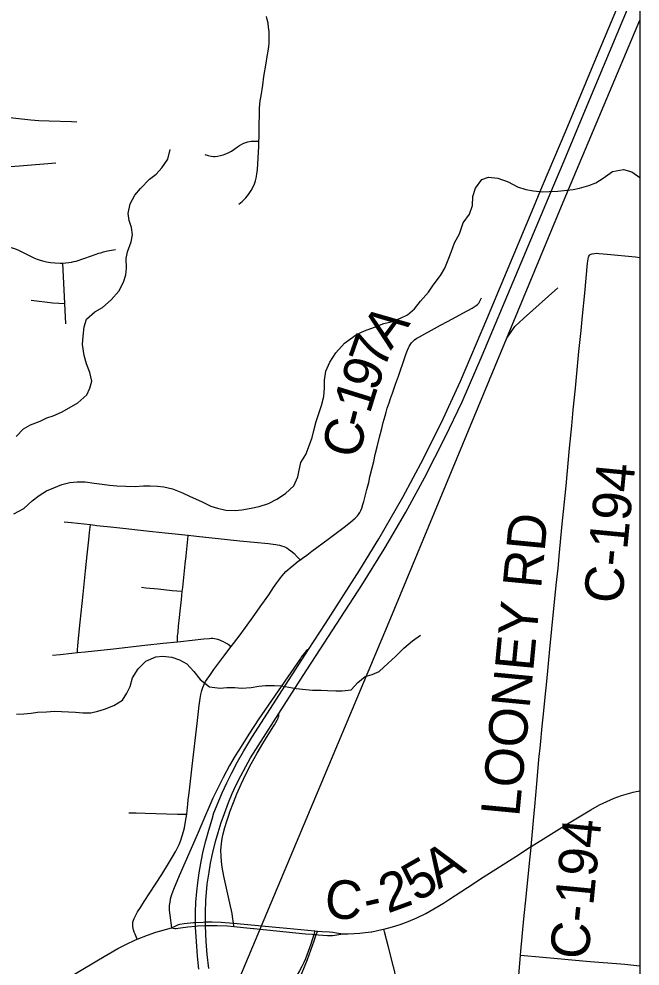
# Model space of a CAD drawing. Extents: x -87 to 2145, y -2128 to 440.
# Drawn here: x 206.04 to 230.19, y -1106.1 to -1069.26 of the extents above; entities that cross this region are included whole.
import ezdxf

# ---------------------------------------------------------------- set-up
doc = ezdxf.new("R2010")
doc.units = 0
for name, color, linetype in [('GM_X_City_Street', 7, 'Continuous'), ('GM_X_County_Road', 7, 'Continuous'), ('GM_X_County_Road_Text', 7, 'Continuous'), ('GM_X_Interchange_Ramps', 7, 'Continuous'), ('GM_X_Interstate_Route', 7, 'Continuous'), ('GM_X_Minor_River', 7, 'Continuous'), ('GM_X_Rail_Line', 7, 'Continuous'), ('GM_X_Township_Road', 7, 'Continuous'), ('SC_Scratch1', 7, 'Continuous')]:
    doc.layers.add(name, color=color, linetype=linetype)

msp = doc.modelspace()

# ---------------------------------------------------------------- linework, layer by layer
at = {"layer": 'GM_X_City_Street'}
for points in [[(210.317, -1100.141), (210.595, -1100.148), (210.95, -1100.157), (211.363, -1100.169), (211.775, -1100.182), (212.209, -1100.191), (212.563, -1100.199)], [(220.461, -1111.474), (220.49, -1111.148), (220.524, -1110.731), (220.53, -1110.655), (220.565, -1110.173), (220.62, -1109.44), (220.636, -1109.241), (220.659, -1108.953), (220.689, -1108.544), (220.725, -1108.058), (220.75, -1107.718), (220.779, -1107.32), (220.796, -1107.097), (220.79, -1106.99), (220.766, -1106.821), (220.721, -1106.628), (220.612, -1106.173), (220.604, -1106.141), (220.39, -1105.316), (220.251, -1104.776), (220.223, -1104.668)], [(225.545, -1105.685), (226.408, -1105.759), (228.253, -1105.921), (229.445, -1106.02), (229.594, -1106.036), (230.183, -1106.097)]]:
    msp.add_lwpolyline(points, dxfattribs=at)
at = {"layer": 'GM_X_County_Road'}
msp.add_line((217.507, -1104.873), (217.601, -1104.883), dxfattribs=at)
for points in [[(225.959, -1101.451), (225.998, -1101.023), (226.047, -1100.446), (226.093, -1099.901), (226.175, -1099.017), (226.25, -1098.064), (226.313, -1097.494), (226.384, -1096.774), (226.435, -1096.303), (226.497, -1095.65), (226.558, -1095.031), (226.683, -1093.774), (226.757, -1092.99), (226.929, -1091.293), (227, -1090.625), (227.057, -1090.021), (227.151, -1089.041), (227.311, -1087.426), (227.449, -1085.956), (227.531, -1085.091), (227.588, -1084.471), (227.676, -1083.623), (227.813, -1082.202), (227.899, -1081.387), (227.951, -1080.815), (228.042, -1079.935), (228.147, -1078.759), (228.164, -1078.603), (228.179, -1078.536), (228.199, -1078.488), (228.221, -1078.458), (228.252, -1078.424)], [(228.252, -1078.424), (228.32, -1078.397), (228.413, -1078.382), (228.488, -1078.378), (228.59, -1078.387), (228.752, -1078.402)], [(228.752, -1078.402), (228.914, -1078.418), (230.017, -1078.523), (230.183, -1078.54)], [(216.966, -1090.311), (217.069, -1090.235), (217.229, -1090.116), (217.427, -1089.969), (218.056, -1089.502), (218.73, -1088.988), (218.943, -1088.821), (219.115, -1088.677), (219.196, -1088.595), (219.242, -1088.537), (219.291, -1088.464), (219.334, -1088.384), (219.369, -1088.299), (219.416, -1088.154), (219.448, -1088.04), (219.493, -1087.875), (219.571, -1087.563), (219.637, -1087.297), (219.685, -1087.074), (219.77, -1086.725), (219.831, -1086.472), (219.895, -1086.204), (219.969, -1085.907), (220.061, -1085.538), (220.145, -1085.198), (220.206, -1084.963), (220.276, -1084.702), (220.318, -1084.554), (220.362, -1084.406), (220.432, -1084.197), (220.489, -1084.029), (220.561, -1083.819), (220.612, -1083.671), (220.68, -1083.475), (220.791, -1083.159), (221.045, -1082.429), (221.099, -1082.283), (221.15, -1082.145), (221.187, -1082.061), (221.215, -1082.003), (221.253, -1081.941), (221.307, -1081.863), (221.361, -1081.801), (221.417, -1081.752), (221.51, -1081.68), (221.61, -1081.623), (221.814, -1081.507), (222.075, -1081.366), (222.434, -1081.173), (222.703, -1081.029), (223.034, -1080.851), (223.292, -1080.711), (223.66, -1080.512), (223.742, -1080.467), (223.82, -1080.414), (223.872, -1080.372), (223.916, -1080.318), (223.95, -1080.262), (223.974, -1080.212), (224.017, -1080.115)], [(214.295, -1093.672), (214.601, -1093.268), (214.844, -1092.938), (215.143, -1092.518), (215.477, -1092.047), (215.751, -1091.659), (215.938, -1091.379), (216.066, -1091.194), (216.141, -1091.096), (216.214, -1090.998), (216.338, -1090.85), (216.422, -1090.762), (216.497, -1090.691), (216.581, -1090.612), (216.726, -1090.493), (216.901, -1090.359), (216.966, -1090.311)], [(213.034, -1096.092), (213.037, -1096.066), (213.088, -1095.694), (213.112, -1095.54), (213.151, -1095.39), (213.193, -1095.266), (213.231, -1095.173), (213.296, -1095.042), (213.356, -1094.944), (213.455, -1094.799), (213.623, -1094.569), (213.973, -1094.099), (214.295, -1093.672)], [(212.64, -1099.471), (212.679, -1099.147), (212.78, -1098.326), (212.973, -1096.664), (213.034, -1096.092)], [(225.959, -1101.451), (227.431, -1100.535), (228.273, -1100.027), (228.615, -1099.835), (228.894, -1099.698), (229.179, -1099.577), (229.471, -1099.473), (229.831, -1099.367), (229.918, -1099.346), (230.038, -1099.319), (230.188, -1099.289)], [(212.563, -1100.199), (212.602, -1099.803), (212.621, -1099.633), (212.64, -1099.471)], [(210.637, -1105.062), (210.552, -1104.864), (210.517, -1104.782), (210.489, -1104.695), (210.475, -1104.632), (210.466, -1104.57), (210.462, -1104.524), (210.462, -1104.478), (210.473, -1104.403), (210.493, -1104.324), (210.522, -1104.257), (210.557, -1104.182), (210.601, -1104.093), (210.655, -1103.999), (210.767, -1103.822), (210.907, -1103.597), (211.352, -1102.917), (211.59, -1102.541), (211.859, -1102.111), (212.013, -1101.853), (212.142, -1101.631), (212.209, -1101.5), (212.268, -1101.377), (212.336, -1101.204), (212.389, -1101.038), (212.436, -1100.872), (212.471, -1100.734), (212.517, -1100.478), (212.563, -1100.199)], [(225.355, -1101.838), (225.886, -1101.496), (225.959, -1101.451)], [(225.891, -1102.098), (225.954, -1101.498), (225.959, -1101.451)], [(220.223, -1104.668), (220.564, -1104.58), (220.863, -1104.487), (221.17, -1104.369), (221.503, -1104.228), (221.859, -1104.056), (222.176, -1103.882), (222.541, -1103.659), (222.746, -1103.524), (223.474, -1103.05), (224.094, -1102.649), (225.355, -1101.838)], [(225.674, -1104.268), (225.759, -1103.417), (225.891, -1102.098)], [(211.973, -1104.62), (212.137, -1104.534), (212.215, -1104.504), (212.297, -1104.481), (212.458, -1104.454), (212.83, -1104.414), (212.904, -1104.409), (213.208, -1104.391), (213.296, -1104.39), (213.555, -1104.386), (213.9, -1104.4), (214.38, -1104.441), (215.209, -1104.51)], [(225.545, -1105.685), (225.559, -1105.53), (225.674, -1104.268)], [(210.637, -1105.062), (211.044, -1104.897), (211.367, -1104.785), (211.509, -1104.745), (211.973, -1104.62)], [(211.973, -1104.62), (212.1, -1104.638), (212.154, -1104.639), (212.228, -1104.63), (212.322, -1104.617), (212.608, -1104.579), (212.906, -1104.55), (212.985, -1104.542), (213.298, -1104.528), (213.395, -1104.524), (213.74, -1104.525), (214.15, -1104.546), (214.399, -1104.57)], [(214.399, -1104.57), (215.03, -1104.629), (215.165, -1104.643), (215.191, -1104.646)], [(215.191, -1104.646), (215.535, -1104.678), (215.681, -1104.694)], [(215.209, -1104.51), (215.887, -1104.58), (216.457, -1104.63), (217.549, -1104.733), (217.647, -1104.742), (217.826, -1104.759), (218.117, -1104.777), (218.245, -1104.79), (218.384, -1104.809), (218.635, -1104.854)], [(215.681, -1104.694), (216.434, -1104.771), (217.184, -1104.847), (217.452, -1104.869), (217.507, -1104.873)], [(218.635, -1104.854), (218.836, -1104.857), (219.071, -1104.844), (219.298, -1104.828), (219.506, -1104.804), (219.739, -1104.774), (219.765, -1104.769)], [(219.765, -1104.769), (220.15, -1104.686), (220.223, -1104.668)], [(210.016, -1105.356), (210.219, -1105.25), (210.545, -1105.1), (210.637, -1105.062)], [(217.601, -1104.883), (217.675, -1104.888), (218.032, -1104.917), (218.135, -1104.921), (218.226, -1104.916), (218.322, -1104.903), (218.635, -1104.854)], [(200.099, -1109.884), (201.6, -1109.475), (201.964, -1109.373), (202.71, -1109.173), (203.202, -1109.04), (203.691, -1108.893), (204.065, -1108.761), (204.356, -1108.639), (204.741, -1108.46), (205.091, -1108.269), (205.924, -1107.774), (207.786, -1106.667), (208.335, -1106.34), (209.137, -1105.859), (209.881, -1105.426), (210.016, -1105.356)], [(225.151, -1109.84), (225.221, -1109.184), (225.279, -1108.589), (225.367, -1107.599), (225.416, -1107.084), (225.457, -1106.622), (225.545, -1105.685)]]:
    msp.add_lwpolyline(points, dxfattribs=at)
at = {"layer": 'GM_X_Interchange_Ramps'}
for points in [[(217.3, -1093.787), (217.256, -1093.808), (217.226, -1093.831), (217.129, -1093.944), (217.018, -1094.084), (216.982, -1094.135), (215.371, -1096.487), (214.972, -1097.088), (214.673, -1097.558), (214.452, -1097.923), (214.232, -1098.307), (213.981, -1098.767), (213.795, -1099.133), (213.584, -1099.577), (213.343, -1100.115)], [(214.213, -1100.19), (214.24, -1100.108), (214.376, -1099.738), (214.512, -1099.404), (214.676, -1099.028), (214.86, -1098.642), (215.073, -1098.235), (215.306, -1097.82), (215.523, -1097.453), (215.728, -1097.116), (215.952, -1096.755), (215.971, -1096.725), (216.074, -1096.545), (216.116, -1096.459), (216.13, -1096.415), (216.139, -1096.37), (216.15, -1096.277)], [(213.343, -1100.115), (213.329, -1100.146), (212.963, -1101.006), (212.275, -1102.601), (212.051, -1103.13), (211.976, -1103.33), (211.925, -1103.503), (211.901, -1103.615), (211.884, -1103.745), (211.884, -1103.925), (211.907, -1104.12), (211.973, -1104.62)], [(214.399, -1104.57), (214.394, -1104.534), (214.38, -1104.441), (214.343, -1104.175), (214.326, -1104.057), (214.24, -1103.656), (214.007, -1102.614), (213.94, -1102.26), (213.909, -1102.031), (213.896, -1101.819), (213.895, -1101.606), (213.913, -1101.341), (213.943, -1101.142), (213.986, -1100.957), (214.047, -1100.718), (214.121, -1100.466), (214.213, -1100.19)], [(217.549, -1104.733), (217.536, -1104.775), (217.507, -1104.873), (217.388, -1105.248), (217.175, -1105.82), (217.114, -1105.972), (217.044, -1106.121), (216.951, -1106.295), (216.855, -1106.448), (216.747, -1106.592), (216.627, -1106.727), (216.497, -1106.852), (216.345, -1106.977), (216.252, -1107.044), (215.99, -1107.212), (215.136, -1107.704), (214.928, -1107.834), (214.752, -1107.955), (214.573, -1108.098), (214.427, -1108.231), (214.371, -1108.29)], [(216.225, -1108.428), (216.753, -1107.082), (217.256, -1105.853), (217.522, -1105.123), (217.601, -1104.883), (217.632, -1104.787), (217.647, -1104.742)]]:
    msp.add_lwpolyline(points, dxfattribs=at)
at = {"layer": 'GM_X_Interstate_Route'}
for points in [[(226.401, -1075.759), (227.312, -1073.588), (228.49, -1070.756), (230.078, -1066.975), (230.183, -1066.724)], [(226.835, -1075.725), (227.232, -1074.779), (227.936, -1073.1), (229.823, -1068.573), (230.183, -1067.716)], [(214.027, -1100.172), (214.189, -1099.741), (214.33, -1099.396), (214.488, -1099.052), (214.664, -1098.699), (214.859, -1098.338), (215.047, -1098.01), (216.15, -1096.277), (217.091, -1094.799), (219.365, -1091.288), (220.241, -1089.883), (220.452, -1089.532), (221.076, -1088.453), (221.802, -1087.112), (222.608, -1085.536), (223.266, -1084.16), (224.055, -1082.358), (225.361, -1079.242), (226.835, -1075.725)], [(217.3, -1093.787), (217.952, -1092.775), (219.292, -1090.692), (220.033, -1089.49), (220.966, -1087.869), (221.77, -1086.364), (222.533, -1084.819), (223.203, -1083.357), (224.237, -1080.944), (225.991, -1076.734), (226.401, -1075.759)], [(213.04, -1106.227), (212.984, -1105.722), (212.937, -1105.15), (212.907, -1104.594), (212.906, -1104.55), (212.904, -1104.409), (212.901, -1104.218), (212.904, -1104.005), (212.922, -1103.613), (212.957, -1103.205), (212.995, -1102.863), (213.048, -1102.474), (213.121, -1102.038), (213.204, -1101.637), (213.301, -1101.239), (213.417, -1100.813), (213.549, -1100.387), (213.622, -1100.147), (213.785, -1099.744), (213.943, -1099.366), (214.119, -1098.979), (214.314, -1098.582), (214.536, -1098.162), (214.78, -1097.736), (215.095, -1097.218), (216.407, -1095.176), (217.3, -1093.787)], [(213.418, -1106.198), (213.359, -1105.659), (213.323, -1105.151), (213.298, -1104.543), (213.296, -1104.39), (213.292, -1104.017), (213.305, -1103.557), (213.358, -1102.918), (213.429, -1102.447), (213.491, -1102.107), (213.579, -1101.689), (213.684, -1101.258), (213.78, -1100.909), (213.902, -1100.517), (214.027, -1100.172)]]:
    msp.add_lwpolyline(points, dxfattribs=at)
at = {"layer": 'GM_X_Minor_River'}
for points in [[(205.927, -1085.508), (206.222, -1085.203), (206.485, -1085.046), (206.868, -1084.911), (207.121, -1084.785), (207.373, -1084.708), (207.696, -1084.563), (207.989, -1084.397), (208.333, -1084.202), (208.678, -1083.887), (208.802, -1083.629), (208.876, -1083.351), (208.801, -1083.011), (208.666, -1082.681), (208.57, -1082.351), (208.516, -1081.921), (208.541, -1081.603), (208.576, -1081.244), (208.671, -1080.936), (208.986, -1080.651), (209.289, -1080.485), (209.624, -1080.19), (209.92, -1079.855), (210.106, -1079.498), (210.2, -1079.22), (210.224, -1078.961), (210.209, -1078.582), (210.263, -1078.324), (210.409, -1077.936), (210.453, -1077.668), (210.417, -1077.378), (210.331, -1077.098), (210.284, -1076.828), (210.36, -1076.46), (210.546, -1076.113), (210.76, -1075.857), (211.116, -1075.502), (211.38, -1075.306), (211.594, -1075.049), (211.829, -1074.713), (211.925, -1074.345)], [(213.499, -1088.217), (213.759, -1088.3), (214.078, -1088.373), (214.449, -1088.387), (214.7, -1088.36), (215.072, -1088.294), (215.384, -1088.228), (215.737, -1088.113), (216.07, -1087.947), (216.404, -1087.722), (216.729, -1087.426), (216.885, -1087.07), (216.929, -1086.821), (217.003, -1086.523), (217.188, -1086.207), (217.334, -1085.83), (217.439, -1085.542), (217.503, -1085.274), (217.598, -1084.916), (217.682, -1084.648), (217.808, -1084.301), (217.893, -1083.953), (217.918, -1083.615), (217.922, -1083.316), (217.977, -1082.968), (218.123, -1082.611), (218.359, -1082.255), (218.695, -1081.87), (219.161, -1081.537), (219.474, -1081.401), (219.857, -1081.256), (220.231, -1081.111), (220.512, -1081.044), (220.875, -1080.899), (221.148, -1080.772), (221.412, -1080.546), (221.657, -1080.24), (221.963, -1079.895), (222.148, -1079.618), (222.434, -1079.242), (222.598, -1078.955), (222.733, -1078.628), (222.848, -1078.33), (222.974, -1077.973), (223.169, -1077.626), (223.306, -1077.2), (223.551, -1076.854), (223.677, -1076.516), (223.692, -1076.168), (223.787, -1075.85), (224.032, -1075.504), (224.294, -1075.417), (224.655, -1075.451), (225.054, -1075.605), (225.422, -1075.788), (225.741, -1075.892), (226.041, -1075.955), (226.402, -1075.989), (226.653, -1075.981), (226.994, -1075.965), (227.335, -1075.919), (227.586, -1075.902), (227.838, -1075.845), (228.19, -1075.739), (228.473, -1075.633), (228.756, -1075.457), (229.111, -1075.192), (229.543, -1075.117), (229.863, -1075.21), (230.183, -1075.428)], [(205.843, -1088.516), (206.227, -1088.302), (206.553, -1088.007), (206.826, -1087.801), (207.11, -1087.625), (207.392, -1087.499), (207.705, -1087.373), (208.017, -1087.297), (208.308, -1087.27), (208.619, -1087.274), (208.959, -1087.318), (209.27, -1087.361), (209.56, -1087.405), (209.85, -1087.428), (210.191, -1087.442), (210.552, -1087.446), (210.883, -1087.43), (211.144, -1087.423), (211.424, -1087.436), (211.675, -1087.459), (212.015, -1087.543), (212.393, -1087.696), (212.702, -1087.839), (213.141, -1088.034), (213.499, -1088.217)], [(205.941, -1096.307), (206.232, -1096.291), (206.513, -1096.264), (206.764, -1096.227), (207.115, -1096.212), (207.426, -1096.195), (207.697, -1096.198), (207.968, -1096.221), (208.238, -1096.234), (208.529, -1096.258), (208.83, -1096.251), (209.101, -1096.194), (209.363, -1096.118), (209.726, -1095.972), (210.06, -1095.757), (210.234, -1095.49), (210.359, -1095.233), (210.454, -1094.895), (210.669, -1094.539), (210.975, -1094.244), (211.358, -1094.079), (211.639, -1094.052), (211.98, -1094.086), (212.279, -1094.199), (212.567, -1094.351), (212.844, -1094.643), (213.09, -1094.964), (213.447, -1095.237), (213.857, -1095.292), (214.128, -1095.265), (214.439, -1095.268), (214.69, -1095.291), (215.071, -1095.275), (215.363, -1095.218), (215.624, -1095.191), (215.975, -1095.185), (216.245, -1095.208), (216.535, -1095.261), (216.815, -1095.314), (217.196, -1095.348), (217.456, -1095.37), (217.787, -1095.374), (218.037, -1095.387), (218.358, -1095.4), (218.609, -1095.393), (218.95, -1095.356), (219.215, -1095.071), (219.499, -1094.835), (219.771, -1094.758), (220.044, -1094.641), (220.399, -1094.326), (220.674, -1094.06), (221, -1093.735), (221.344, -1093.46), (221.649, -1093.234)]]:
    msp.add_lwpolyline(points, dxfattribs=at)
at = {"layer": 'GM_X_Rail_Line'}
for points in [[(211.632, -1113.681), (220.432, -1092.713), (227.194, -1076.392), (230.183, -1069.311)], [(225.004, -1081.68), (225.313, -1081.226), (225.652, -1080.914), (226.986, -1079.729)]]:
    msp.add_lwpolyline(points, dxfattribs=at)
at = {"layer": 'GM_X_Township_Road'}
for p, q in [((207.823, -1080.33), (207.746, -1078.759)), ((207.861, -1081.121), (207.823, -1080.33))]:
    msp.add_line(p, q, dxfattribs=at)
for points in [[(215.372, -1074.017), (215.373, -1073.879), (215.376, -1073.484), (215.389, -1072.872), (215.392, -1072.737), (215.404, -1072.594), (215.424, -1072.445), (215.453, -1072.256), (215.516, -1071.843), (215.567, -1071.508), (215.648, -1070.99), (215.689, -1070.723), (215.724, -1070.511), (215.749, -1070.339), (215.762, -1070.209), (215.769, -1070.036), (215.769, -1069.904), (215.762, -1069.739), (215.747, -1069.592), (215.724, -1069.432), (215.692, -1069.292), (215.659, -1069.172)], [(205.487, -1073.075), (205.807, -1073.113), (206.274, -1073.168), (206.503, -1073.191), (206.812, -1073.209), (207.209, -1073.225), (208.084, -1073.259), (208.289, -1073.267)], [(213.266, -1074.541), (213.394, -1074.577), (213.508, -1074.604), (213.61, -1074.614), (213.673, -1074.611), (213.763, -1074.602), (213.877, -1074.582), (213.981, -1074.554), (214.087, -1074.516), (214.2, -1074.464), (214.309, -1074.405), (214.391, -1074.347), (214.535, -1074.241), (214.619, -1074.183), (214.704, -1074.134), (214.779, -1074.099), (214.855, -1074.071), (214.936, -1074.047), (215.008, -1074.031), (215.066, -1074.024), (215.129, -1074.02), (215.189, -1074.017), (215.253, -1074.017), (215.372, -1074.017)], [(214.595, -1076.465), (214.717, -1076.363), (214.855, -1076.228), (214.967, -1076.093), (215.067, -1075.943), (215.137, -1075.82), (215.2, -1075.683), (215.235, -1075.566), (215.262, -1075.453), (215.29, -1075.306), (215.312, -1075.118), (215.332, -1074.903), (215.345, -1074.676), (215.359, -1074.431), (215.369, -1074.239), (215.372, -1074.017)], [(205.355, -1075.021), (205.501, -1075.013), (206.064, -1074.972), (207.475, -1074.867)], [(201.575, -1077.647), (201.959, -1077.692), (202.433, -1077.748), (203.75, -1077.906), (204.63, -1078.011), (205.349, -1078.09), (205.504, -1078.107), (205.598, -1078.123), (205.721, -1078.15), (205.866, -1078.194), (206.019, -1078.252), (206.284, -1078.384), (206.592, -1078.539), (206.706, -1078.589), (206.859, -1078.644), (207.002, -1078.687), (207.116, -1078.71), (207.261, -1078.741), (207.431, -1078.756), (207.644, -1078.764), (207.746, -1078.759)], [(207.746, -1078.759), (207.857, -1078.753), (207.974, -1078.742), (208.085, -1078.723), (208.17, -1078.705), (208.26, -1078.681), (208.557, -1078.585), (208.855, -1078.479), (209.002, -1078.427), (209.145, -1078.377), (209.219, -1078.356), (209.327, -1078.322), (209.477, -1078.286), (209.798, -1078.231)], [(206.519, -1080.197), (207.358, -1080.305), (207.823, -1080.33)], [(207.8, -1088.827), (208.088, -1088.856), (208.817, -1088.934)], [(208.316, -1093.914), (208.316, -1093.896), (208.318, -1093.791), (208.324, -1093.657), (208.338, -1093.492), (208.419, -1092.731), (208.532, -1091.643), (208.625, -1090.727), (208.687, -1090.111), (208.752, -1089.524), (208.783, -1089.238), (208.817, -1088.934)], [(208.817, -1088.934), (209.068, -1088.962), (209.733, -1089.036), (211.233, -1089.197), (211.725, -1089.248), (212.622, -1089.345)], [(212.391, -1091.531), (212.408, -1091.377), (212.506, -1090.478), (212.54, -1090.154), (212.619, -1089.376), (212.622, -1089.345)], [(212.622, -1089.345), (212.942, -1089.38), (214.626, -1089.563), (215.182, -1089.618), (215.743, -1089.674), (215.921, -1089.694), (216.027, -1089.705), (216.087, -1089.717), (216.166, -1089.733), (216.254, -1089.761), (216.332, -1089.79), (216.398, -1089.817), (216.452, -1089.842), (216.524, -1089.887), (216.61, -1089.949), (216.661, -1089.987), (216.734, -1090.053), (216.858, -1090.188), (216.941, -1090.283), (216.966, -1090.311)], [(210.809, -1091.37), (210.978, -1091.387), (211.456, -1091.436), (212.002, -1091.491), (212.362, -1091.528), (212.391, -1091.531)], [(212.201, -1093.49), (212.201, -1093.468), (212.201, -1093.366), (212.208, -1093.275), (212.224, -1093.11), (212.247, -1092.889), (212.283, -1092.545), (212.308, -1092.299), (212.357, -1091.851), (212.391, -1091.531)], [(212.201, -1093.49), (212.315, -1093.478), (212.771, -1093.428), (213.228, -1093.38), (213.441, -1093.358), (213.513, -1093.355), (213.58, -1093.355), (213.645, -1093.361), (213.702, -1093.37), (213.763, -1093.387), (213.84, -1093.415), (213.891, -1093.436), (213.975, -1093.476), (214.076, -1093.53), (214.168, -1093.588), (214.295, -1093.672)], [(208.316, -1093.914), (208.61, -1093.882), (209.722, -1093.759), (210.932, -1093.627), (211.642, -1093.549), (212.201, -1093.49)], [(207.346, -1094.015), (207.639, -1093.985), (208.097, -1093.937), (208.316, -1093.914)]]:
    msp.add_lwpolyline(points, dxfattribs=at)
at = {"layer": 'SC_Scratch1'}
msp.add_lwpolyline([(-21.617, -825.188), (230.183, -825.188), (230.183, -1245.188), (-21.617, -1245.188)], close=True, dxfattribs=at)

# ---------------------------------------------------------------- texts
at = {"layer": 'GM_X_County_Road_Text'}
for s, rotation, p in [('A', 53.7176, (220.495, -1082.174)), ('7', 70.5963, (220.244, -1082.936)), ('9', 70.8524, (219.944, -1083.8)), ('1', 72.7214, (219.676, -1084.663)), ('-', 75.4861, (219.528, -1085.235)), ('C', 76.4035, (219.242, -1086.418)), ('C-194', 84.5084, (229.484, -1092.044)), ('LOONEY RD', 84.5372, (225.488, -1100.324)), ('C-194', 84.5077, (228.166, -1105.887)), ('A', 32.8386, (222.362, -1103.133)), ('5', 29.7794, (221.491, -1103.634)), ('2', 20.0262, (220.377, -1104.065)), ('C', 356.4599, (217.899, -1104.221)), ('-', 12.8483, (219.585, -1104.259))]:
    msp.add_text(s, height=1.5, rotation=rotation, dxfattribs=at).set_placement(p)

doc.saveas('drawing.dxf')
